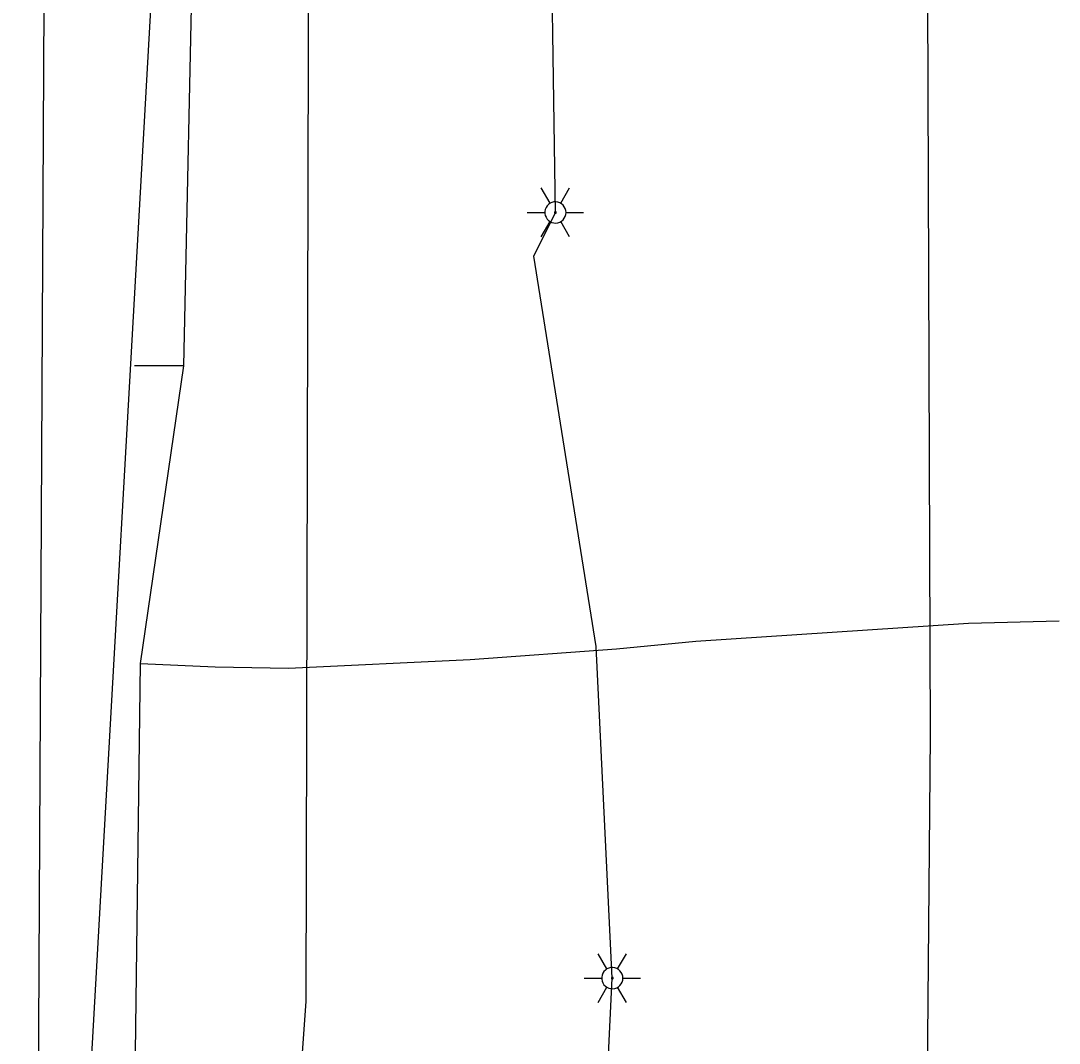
# Model space of a CAD drawing. Extents: x 596028 to 606371, y 330010 to 403088.
# Drawn here: x 602030.4 to 602170.6, y 366829.8 to 366967.8 of the extents above; entities that cross this region are included whole.
import ezdxf

# ---------------------------------------------------------------- set-up
doc = ezdxf.new("R2010")
doc.units = 0
for name, color, linetype in [('E_LTG', 7, 'Continuous'), ('E_LTG_CID', 7, 'Continuous'), ('E_UTL_E_UG', 7, 'Continuous'), ('E_UTL_G_UG', 7, 'Continuous'), ('E_UTL_Overhead', 7, 'Continuous'), ('E_UTL_T_UG', 7, 'Continuous'), ('E_UTL_W_UG', 7, 'Continuous')]:
    doc.layers.add(name, color=color, linetype=linetype)

msp = doc.modelspace()

# ---------------------------------------------------------------- linework, layer by layer
at = {"layer": 'E_LTG'}
for points in [[(602101.86, 366943.14), (602100.67, 366945.21)], [(602103.29, 366943.14), (602104.48, 366945.21)], [(602104.01, 366941.91), (602103.98, 366942.18), (602103.91, 366942.44), (602103.78, 366942.68), (602103.61, 366942.89), (602103.41, 366943.07), (602103.17, 366943.2), (602102.92, 366943.29), (602102.65, 366943.33), (602102.38, 366943.32), (602102.11, 366943.26), (602101.86, 366943.14), (602101.64, 366942.99), (602101.46, 366942.79), (602101.31, 366942.56), (602101.21, 366942.31), (602101.16, 366942.04), (602101.16, 366941.77), (602101.21, 366941.5), (602101.31, 366941.25), (602101.46, 366941.02), (602101.64, 366940.83), (602101.86, 366940.67), (602102.11, 366940.55), (602102.38, 366940.49), (602102.65, 366940.48), (602102.92, 366940.52), (602103.17, 366940.61), (602103.41, 366940.74), (602103.61, 366940.92), (602103.78, 366941.13), (602103.91, 366941.37), (602103.98, 366941.63), (602104.01, 366941.91)], [(602104.01, 366941.91), (602103.98, 366942.18), (602103.91, 366942.44), (602103.78, 366942.68), (602103.61, 366942.89), (602103.41, 366943.07), (602103.17, 366943.2), (602102.92, 366943.29), (602102.65, 366943.33), (602102.38, 366943.32), (602102.11, 366943.26), (602101.86, 366943.14), (602101.64, 366942.99), (602101.46, 366942.79), (602101.31, 366942.56), (602101.21, 366942.31), (602101.16, 366942.04), (602101.16, 366941.77), (602101.21, 366941.5), (602101.31, 366941.25), (602101.46, 366941.02), (602101.64, 366940.83), (602101.86, 366940.67), (602102.11, 366940.55), (602102.38, 366940.49), (602102.65, 366940.48), (602102.92, 366940.52), (602103.17, 366940.61), (602103.41, 366940.74), (602103.61, 366940.92), (602103.78, 366941.13), (602103.91, 366941.37), (602103.98, 366941.63), (602104.01, 366941.91)], [(602104.01, 366941.91), (602103.98, 366942.18), (602103.91, 366942.44), (602103.78, 366942.68), (602103.61, 366942.89), (602103.41, 366943.07), (602103.17, 366943.2), (602102.92, 366943.29), (602102.65, 366943.33), (602102.38, 366943.32), (602102.11, 366943.26), (602101.86, 366943.14), (602101.64, 366942.99), (602101.46, 366942.79), (602101.31, 366942.56), (602101.21, 366942.31), (602101.16, 366942.04), (602101.16, 366941.77), (602101.21, 366941.5), (602101.31, 366941.25), (602101.46, 366941.02), (602101.64, 366940.83), (602101.86, 366940.67), (602102.11, 366940.55), (602102.38, 366940.49), (602102.65, 366940.48), (602102.92, 366940.52), (602103.17, 366940.61), (602103.41, 366940.74), (602103.61, 366940.92), (602103.78, 366941.13), (602103.91, 366941.37), (602103.98, 366941.63), (602104.01, 366941.91)], [(602098.77, 366941.91), (602101.15, 366941.91)], [(602102.7, 366941.91), (602102.7, 366941.93), (602102.69, 366941.95), (602102.68, 366941.97), (602102.66, 366941.99), (602102.65, 366942), (602102.63, 366942.01), (602102.61, 366942.02), (602102.58, 366942.02), (602102.56, 366942.02), (602102.54, 366942.02), (602102.52, 366942.01), (602102.5, 366942), (602102.49, 366941.98), (602102.47, 366941.96), (602102.46, 366941.94), (602102.46, 366941.92), (602102.46, 366941.89), (602102.46, 366941.87), (602102.47, 366941.85), (602102.49, 366941.83), (602102.5, 366941.82), (602102.52, 366941.8), (602102.54, 366941.79), (602102.56, 366941.79), (602102.58, 366941.79), (602102.61, 366941.79), (602102.63, 366941.8), (602102.65, 366941.81), (602102.66, 366941.82), (602102.68, 366941.84), (602102.69, 366941.86), (602102.7, 366941.88), (602102.7, 366941.91)], [(602104.01, 366941.91), (602106.39, 366941.91)], [(602100.67, 366938.61), (602101.86, 366940.67)], [(602104.48, 366938.61), (602103.29, 366940.67)], [(602109.54, 366839.82), (602108.35, 366841.88)], [(602110.97, 366839.82), (602112.16, 366841.88)], [(602111.69, 366838.58), (602111.66, 366838.85), (602111.58, 366839.12), (602111.46, 366839.36), (602111.29, 366839.57), (602111.09, 366839.75), (602110.85, 366839.88), (602110.59, 366839.97), (602110.32, 366840.01), (602110.05, 366840), (602109.79, 366839.93), (602109.54, 366839.82), (602109.32, 366839.66), (602109.13, 366839.47), (602108.99, 366839.24), (602108.89, 366838.99), (602108.83, 366838.72), (602108.83, 366838.45), (602108.89, 366838.18), (602108.99, 366837.93), (602109.13, 366837.7), (602109.32, 366837.5), (602109.54, 366837.35), (602109.79, 366837.23), (602110.05, 366837.17), (602110.32, 366837.16), (602110.59, 366837.2), (602110.85, 366837.28), (602111.09, 366837.42), (602111.29, 366837.6), (602111.46, 366837.81), (602111.58, 366838.05), (602111.66, 366838.31), (602111.69, 366838.58)], [(602111.69, 366838.58), (602111.66, 366838.85), (602111.58, 366839.12), (602111.46, 366839.36), (602111.29, 366839.57), (602111.09, 366839.75), (602110.85, 366839.88), (602110.59, 366839.97), (602110.32, 366840.01), (602110.05, 366840), (602109.79, 366839.93), (602109.54, 366839.82), (602109.32, 366839.66), (602109.13, 366839.47), (602108.99, 366839.24), (602108.89, 366838.99), (602108.83, 366838.72), (602108.83, 366838.45), (602108.89, 366838.18), (602108.99, 366837.93), (602109.13, 366837.7), (602109.32, 366837.5), (602109.54, 366837.35), (602109.79, 366837.23), (602110.05, 366837.17), (602110.32, 366837.16), (602110.59, 366837.2), (602110.85, 366837.28), (602111.09, 366837.42), (602111.29, 366837.6), (602111.46, 366837.81), (602111.58, 366838.05), (602111.66, 366838.31), (602111.69, 366838.58)], [(602111.69, 366838.58), (602111.66, 366838.85), (602111.58, 366839.12), (602111.46, 366839.36), (602111.29, 366839.57), (602111.09, 366839.75), (602110.85, 366839.88), (602110.59, 366839.97), (602110.32, 366840.01), (602110.05, 366840), (602109.79, 366839.93), (602109.54, 366839.82), (602109.32, 366839.66), (602109.13, 366839.47), (602108.99, 366839.24), (602108.89, 366838.99), (602108.83, 366838.72), (602108.83, 366838.45), (602108.89, 366838.18), (602108.99, 366837.93), (602109.13, 366837.7), (602109.32, 366837.5), (602109.54, 366837.35), (602109.79, 366837.23), (602110.05, 366837.17), (602110.32, 366837.16), (602110.59, 366837.2), (602110.85, 366837.28), (602111.09, 366837.42), (602111.29, 366837.6), (602111.46, 366837.81), (602111.58, 366838.05), (602111.66, 366838.31), (602111.69, 366838.58)], [(602106.45, 366838.58), (602108.83, 366838.58)], [(602110.38, 366838.58), (602110.37, 366838.61), (602110.37, 366838.63), (602110.36, 366838.65), (602110.34, 366838.67), (602110.33, 366838.68), (602110.31, 366838.69), (602110.28, 366838.7), (602110.26, 366838.7), (602110.24, 366838.7), (602110.22, 366838.7), (602110.2, 366838.69), (602110.18, 366838.67), (602110.16, 366838.66), (602110.15, 366838.64), (602110.14, 366838.62), (602110.14, 366838.6), (602110.14, 366838.57), (602110.14, 366838.55), (602110.15, 366838.53), (602110.16, 366838.51), (602110.18, 366838.49), (602110.2, 366838.48), (602110.22, 366838.47), (602110.24, 366838.47), (602110.26, 366838.47), (602110.28, 366838.47), (602110.31, 366838.48), (602110.33, 366838.49), (602110.34, 366838.5), (602110.36, 366838.52), (602110.37, 366838.54), (602110.37, 366838.56), (602110.38, 366838.58)], [(602111.69, 366838.58), (602114.07, 366838.58)], [(602108.35, 366835.28), (602109.54, 366837.35)], [(602112.16, 366835.28), (602110.97, 366837.35)]]:
    msp.add_lwpolyline(points, dxfattribs=at)
at = {"layer": 'E_LTG_CID'}
msp.add_lwpolyline([(602106.94, 366733.47), (602108.54, 366802.8), (602110.26, 366838.58), (602108.1, 366883.35), (602099.65, 366936), (602102.58, 366941.91), (602101.81, 366993.15), (602100.83, 367035.47)], dxfattribs=at)
at = {"layer": 'E_UTL_E_UG'}
msp.add_lwpolyline([(602032.25, 366719.18), (602035.53, 367350.58)], dxfattribs=at)
at = {"layer": 'E_UTL_G_UG'}
for points in [[(602046.01, 366200.58), (602046.01, 366282.7), (602045.54, 366387.99), (602045.96, 366389.51), (602045.77, 366390.53), (602052.82, 366624.36), (602050.66, 366701.22), (602045.29, 366779.54), (602046.56, 366881.06), (602052.42, 366921.19), (602053.73, 366982.25), (602055.18, 367043.43), (602053.55, 367093.49), (602053.9, 367122.54), (602054.87, 367280.44), (602053.2, 367496.96), (602053, 367506.48), (602052.89, 367513.19), (602051.45, 367543.08), (602052.16, 367569.32), (602053.31, 367634.59)], [(602052.42, 366921.19), (602045.76, 366921.23)], [(602046.56, 366881.06), (602056.65, 366880.57), (602066.57, 366880.41), (602091.08, 366881.59), (602110.83, 366883), (602121.54, 366884.04), (602158.34, 366886.47), (602170.58, 366886.78)]]:
    msp.add_lwpolyline(points, dxfattribs=at)
at = {"layer": 'E_UTL_Overhead'}
msp.add_lwpolyline([(602030.41, 365117.16), (602031.91, 365287.51), (602032.13, 365415.23), (602033.07, 365577.35), (602034.21, 365759.49), (602035.29, 365915.56), (602036.2, 366067.33), (602038.64, 366261.44), (602038.14, 366378.17), (602037.53, 366468.16), (602038.3, 366629.6), (602038.45, 366764.67), (602038.7, 366805.21), (602049.62, 366998.37), (602049.62, 367041.99)], dxfattribs=at)
at = {"layer": 'E_UTL_T_UG'}
msp.add_lwpolyline([(602055.22, 366383.84), (602054.27, 366414.31), (602053.32, 366441.83), (602043.24, 366486.36), (602043.21, 366537.13), (602045.25, 366623.56), (602047.99, 366738.64), (602064.05, 366766.75), (602068.93, 366835.49), (602069.67, 367130.08), (602069.7, 367272.17), (602071.11, 367342.07), (602053.71, 367377.8), (602052.83, 367414.49), (602055, 367446.35), (602068.5, 367451.94), (602069.83, 367467.28), (602072.57, 367538.65)], dxfattribs=at)
at = {"layer": 'E_UTL_W_UG'}
msp.add_lwpolyline([(602151.86, 366576.38), (602150.96, 366583.78), (602150.81, 366587.96), (602152.2, 366678.98), (602152.17, 366740.45), (602153.93, 366779.99), (602152.63, 366804.98), (602153.23, 366871.34), (602152.75, 366995.85), (602154.04, 367120.41), (602154.82, 367274.91), (602154.85, 367280.06), (602155.51, 367346.25), (602155.3, 367427.76), (602153.59, 367525.35), (602155.62, 367569.03), (602154.98, 367573.69), (602152.27, 367596.21), (602153.25, 367736.28)], dxfattribs=at)

doc.saveas('drawing.dxf')
